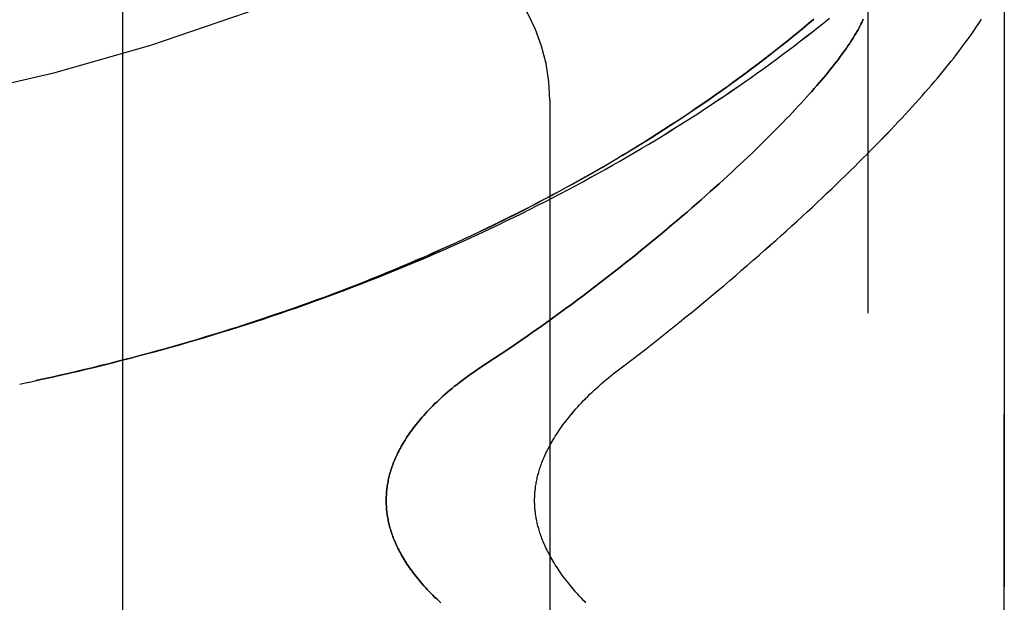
# Model space of a CAD drawing. Header units: inches. Extents: x 0 to 193, y 0 to 125.
# Tile 273 of 278: x 102.199 to 103.553, y 86.151 to 86.951. Entities that reach past the tile are written whole.
import ezdxf

# ---------------------------------------------------------------- set-up
doc = ezdxf.new("R2010")
doc.units = ezdxf.units.IN
doc.header["$LTSCALE"] = 10.635988
doc.header["$MEASUREMENT"] = 0
doc.linetypes.add('HIDDEN', pattern=[0.2, 0.1, -0.1])
doc.layers.add('LEFTHAND_DOOR_ASSEMBLY', color=7, linetype='CONTINUOUS')
doc.layers.add('RIGHTHAND_DOOR_ASSEMBLY', color=7, linetype='CONTINUOUS')

msp = doc.modelspace()

# ---------------------------------------------------------------- linework, layer by layer
at = {"layer": 'LEFTHAND_DOOR_ASSEMBLY', "color": 8, "linetype": 'HIDDEN'}
for p, q in [((103.3656, 84.9694), (103.3656, 87.6119)), ((103.5531, 85.3457), (103.5531, 87.2357)), ((102.3406, 87.0907), (102.3406, 85.4907)), ((102.9281, 86.8407), (102.9281, 85.7407)), ((102.1991, 86.4507), (102.2106, 86.4531))]:
    msp.add_line(p, q, dxfattribs=at)
for points in [[(102.2102, 86.453), (102.2222, 86.4556), (102.2338, 86.4581), (102.2454, 86.4606), (102.257, 86.4633), (102.2686, 86.4659), (102.2802, 86.4686), (102.2918, 86.4714), (102.3034, 86.4742), (102.315, 86.477), (102.3265, 86.4799), (102.3381, 86.4829), (102.3497, 86.4858), (102.3613, 86.4889), (102.3729, 86.492), (102.3844, 86.4951), (102.396, 86.4983), (102.4075, 86.5015), (102.4191, 86.5048), (102.4306, 86.5081), (102.4421, 86.5115), (102.4537, 86.5149), (102.4652, 86.5183), (102.4767, 86.5219), (102.4882, 86.5254), (102.4996, 86.529), (102.5111, 86.5327), (102.5226, 86.5364), (102.534, 86.5401), (102.5454, 86.5439), (102.5569, 86.5478), (102.5683, 86.5517), (102.5796, 86.5556), (102.591, 86.5596), (102.6024, 86.5637), (102.6137, 86.5677), (102.625, 86.5719), (102.6363, 86.5761), (102.6476, 86.5803), (102.6589, 86.5846), (102.6701, 86.5889), (102.6814, 86.5933), (102.6926, 86.5977), (102.7037, 86.6022), (102.7149, 86.6067), (102.726, 86.6113), (102.7371, 86.6159), (102.7482, 86.6205), (102.7593, 86.6252), (102.7703, 86.63), (102.7813, 86.6348), (102.7923, 86.6396), (102.8032, 86.6445), (102.8141, 86.6495), (102.825, 86.6544), (102.8359, 86.6595), (102.8467, 86.6645), (102.8575, 86.6697), (102.8682, 86.6748), (102.8789, 86.68), (102.8896, 86.6853), (102.9002, 86.6906), (102.9108, 86.6959), (102.9214, 86.7013), (102.9319, 86.7067), (102.9424, 86.7121), (102.9528, 86.7176), (102.9632, 86.7232), (102.9736, 86.7288), (102.9839, 86.7344), (102.9941, 86.74), (103.0043, 86.7457), (103.0145, 86.7514), (103.0246, 86.7572), (103.0346, 86.763), (103.0446, 86.7688), (103.0545, 86.7747), (103.0644, 86.7806), (103.0743, 86.7865), (103.084, 86.7925), (103.0937, 86.7985), (103.1034, 86.8045), (103.113, 86.8105), (103.1225, 86.8166), (103.1319, 86.8227), (103.1413, 86.8288), (103.1506, 86.8349), (103.1599, 86.8411), (103.169, 86.8473), (103.1781, 86.8535), (103.1872, 86.8597), (103.1961, 86.8659), (103.205, 86.8721), (103.2138, 86.8784), (103.2225, 86.8846), (103.2311, 86.8909), (103.2397, 86.8972), (103.2481, 86.9035), (103.2565, 86.9097), (103.2648, 86.916), (103.273, 86.9223), (103.2811, 86.9286), (103.2891, 86.9348), (103.297, 86.9411), (103.3049, 86.9473), (103.3126, 86.9536)], [(102.2213, 86.4554), (102.2325, 86.4578), (102.2436, 86.4603), (102.2547, 86.4628), (102.2659, 86.4653), (102.277, 86.4679), (102.2881, 86.4705), (102.2992, 86.4732), (102.3103, 86.4759), (102.3214, 86.4787), (102.3326, 86.4815), (102.3437, 86.4844), (102.3548, 86.4873), (102.3658, 86.4902), (102.3769, 86.4932), (102.388, 86.4962), (102.3991, 86.4993), (102.4101, 86.5024), (102.4212, 86.5056), (102.4322, 86.5088), (102.4433, 86.5121), (102.4543, 86.5154), (102.4653, 86.5187), (102.4763, 86.5221), (102.4873, 86.5255), (102.4983, 86.529), (102.5093, 86.5325), (102.5202, 86.5361), (102.5312, 86.5397), (102.5421, 86.5434), (102.553, 86.5471), (102.564, 86.5508), (102.5748, 86.5546), (102.5857, 86.5585), (102.5966, 86.5623), (102.6074, 86.5663), (102.6182, 86.5702), (102.629, 86.5743), (102.6398, 86.5783), (102.6506, 86.5825), (102.6613, 86.5866), (102.6721, 86.5908), (102.6828, 86.5951), (102.6935, 86.5994), (102.7041, 86.6037), (102.7147, 86.6081), (102.7254, 86.6125), (102.7359, 86.617), (102.7465, 86.6215), (102.757, 86.6261), (102.7676, 86.6307), (102.778, 86.6354), (102.7885, 86.6401), (102.7989, 86.6448), (102.8093, 86.6496), (102.8197, 86.6544), (102.83, 86.6593), (102.8403, 86.6642), (102.8506, 86.6692), (102.8608, 86.6742), (102.871, 86.6792), (102.8812, 86.6843), (102.8913, 86.6894), (102.9014, 86.6946), (102.9114, 86.6998), (102.9214, 86.7051), (102.9314, 86.7104), (102.9413, 86.7157), (102.9512, 86.7211), (102.9611, 86.7265), (102.9709, 86.7319), (102.9806, 86.7374), (102.9903, 86.743), (103, 86.7485), (103.0096, 86.7541), (103.0191, 86.7598), (103.0286, 86.7654), (103.0381, 86.7711), (103.0475, 86.7768), (103.0568, 86.7826), (103.0661, 86.7884), (103.0753, 86.7942), (103.0845, 86.8001), (103.0936, 86.806), (103.1027, 86.8119), (103.1117, 86.8178), (103.1206, 86.8238), (103.1295, 86.8297), (103.1383, 86.8357), (103.147, 86.8418), (103.1556, 86.8478), (103.1642, 86.8539), (103.1727, 86.8599), (103.1812, 86.866), (103.1895, 86.8721), (103.1978, 86.8782), (103.206, 86.8844), (103.2142, 86.8905), (103.2222, 86.8966), (103.2302, 86.9028), (103.238, 86.9089), (103.2458, 86.915), (103.2535, 86.9212), (103.2612, 86.9273), (103.2687, 86.9334), (103.2761, 86.9395), (103.2835, 86.9457), (103.2907, 86.9517)], [(103.3591, 86.9521), (103.3581, 86.9498), (103.357, 86.9475), (103.3559, 86.9451), (103.3546, 86.9427), (103.3533, 86.9402), (103.3519, 86.9376), (103.3505, 86.935), (103.3489, 86.9324), (103.3473, 86.9297), (103.3456, 86.9269), (103.3439, 86.9241), (103.342, 86.9213), (103.3401, 86.9184), (103.3381, 86.9154), (103.336, 86.9124), (103.3339, 86.9093), (103.3316, 86.9062), (103.3293, 86.903), (103.3269, 86.8998), (103.3244, 86.8965), (103.3219, 86.8932), (103.3193, 86.8898), (103.3165, 86.8864), (103.3137, 86.8829), (103.3109, 86.8793), (103.3079, 86.8757), (103.3048, 86.8721), (103.3017, 86.8684), (103.2985, 86.8646), (103.2952, 86.8608), (103.2918, 86.8569), (103.2884, 86.853), (103.2848, 86.849), (103.2812, 86.8449), (103.2774, 86.8408), (103.2736, 86.8367), (103.2697, 86.8325), (103.2657, 86.8282), (103.2616, 86.8239), (103.2575, 86.8195), (103.2532, 86.8151), (103.2489, 86.8106), (103.2444, 86.806), (103.2399, 86.8014), (103.2353, 86.7968), (103.2306, 86.7921), (103.2258, 86.7873), (103.2209, 86.7825), (103.2159, 86.7776), (103.2108, 86.7727), (103.2057, 86.7677), (103.2004, 86.7627), (103.195, 86.7576), (103.1896, 86.7525), (103.184, 86.7473), (103.1784, 86.7421), (103.1727, 86.7368), (103.1668, 86.7315), (103.1609, 86.7261), (103.1549, 86.7207), (103.1488, 86.7152), (103.1426, 86.7097), (103.1363, 86.7041), (103.1299, 86.6985), (103.1234, 86.6928), (103.1168, 86.6871), (103.1101, 86.6814), (103.1033, 86.6756), (103.0964, 86.6698), (103.0895, 86.6639), (103.0824, 86.658), (103.0753, 86.6521), (103.068, 86.6461), (103.0607, 86.6401), (103.0533, 86.6341), (103.0458, 86.628), (103.0382, 86.6219), (103.0305, 86.6158), (103.0227, 86.6097), (103.0149, 86.6035), (103.0069, 86.5974), (102.9989, 86.5912), (102.9908, 86.585), (102.9827, 86.5788), (102.9744, 86.5725), (102.9661, 86.5663), (102.9577, 86.5601), (102.9492, 86.5539), (102.9407, 86.5476), (102.932, 86.5414), (102.9234, 86.5352), (102.9146, 86.529), (102.9058, 86.5228), (102.897, 86.5166), (102.8881, 86.5104), (102.8792, 86.5043), (102.8702, 86.4982), (102.8611, 86.4921), (102.852, 86.4861), (102.8429, 86.4801), (102.8298, 86.4715)], [(103.0189, 86.4675), (103.0319, 86.4773), (103.0414, 86.4846), (103.0509, 86.4919), (103.0604, 86.4992), (103.0697, 86.5065), (103.079, 86.5138), (103.0882, 86.5211), (103.0973, 86.5284), (103.1063, 86.5356), (103.1153, 86.5429), (103.1241, 86.5501), (103.1329, 86.5573), (103.1416, 86.5645), (103.1502, 86.5716), (103.1587, 86.5788), (103.1672, 86.5859), (103.1755, 86.5929), (103.1837, 86.6), (103.1919, 86.607), (103.1999, 86.6139), (103.2079, 86.6208), (103.2158, 86.6277), (103.2235, 86.6346), (103.2312, 86.6413), (103.2388, 86.6481), (103.2463, 86.6548), (103.2536, 86.6615), (103.2609, 86.6681), (103.2681, 86.6746), (103.2752, 86.6811), (103.2822, 86.6876), (103.2891, 86.694), (103.2959, 86.7004), (103.3026, 86.7067), (103.3092, 86.7129), (103.3157, 86.7191), (103.3221, 86.7253), (103.3285, 86.7314), (103.3347, 86.7374), (103.3408, 86.7434), (103.3469, 86.7493), (103.3528, 86.7552), (103.3587, 86.761), (103.3644, 86.7668), (103.3701, 86.7725), (103.3757, 86.7782), (103.3811, 86.7838), (103.3865, 86.7893), (103.3918, 86.7948), (103.397, 86.8003), (103.4022, 86.8057), (103.4072, 86.811), (103.4122, 86.8163), (103.417, 86.8215), (103.4218, 86.8267), (103.4265, 86.8318), (103.4311, 86.8369), (103.4356, 86.842), (103.44, 86.8469), (103.4444, 86.8519), (103.4487, 86.8568), (103.4529, 86.8616), (103.457, 86.8664), (103.461, 86.8712), (103.465, 86.8759), (103.4688, 86.8805), (103.4726, 86.8852), (103.4764, 86.8897), (103.48, 86.8943), (103.4836, 86.8988), (103.4871, 86.9033), (103.4906, 86.9078), (103.4939, 86.9123), (103.4972, 86.9167), (103.5004, 86.921), (103.5035, 86.9253), (103.5064, 86.9294), (103.5093, 86.9335), (103.5119, 86.9375), (103.5145, 86.9413), (103.517, 86.945), (103.5193, 86.9487), (103.5215, 86.9522)], [(102.8298, 86.4715), (102.826, 86.4689), (102.8222, 86.4663), (102.8184, 86.4637), (102.8147, 86.461), (102.811, 86.4583), (102.8074, 86.4557), (102.8039, 86.453), (102.8005, 86.4503), (102.7971, 86.4476), (102.7937, 86.4448), (102.7905, 86.4421), (102.7873, 86.4394), (102.7842, 86.4367), (102.7812, 86.434), (102.7782, 86.4313), (102.7753, 86.4286), (102.7725, 86.426), (102.7697, 86.4233), (102.767, 86.4207), (102.7644, 86.418), (102.7619, 86.4154), (102.7595, 86.4128), (102.7571, 86.4102), (102.7548, 86.4077), (102.7525, 86.4051), (102.7504, 86.4026), (102.7483, 86.4001), (102.7462, 86.3976), (102.7442, 86.3951), (102.7423, 86.3927), (102.7405, 86.3903), (102.7387, 86.3879), (102.7369, 86.3855), (102.7353, 86.3831), (102.7337, 86.3808), (102.7321, 86.3784), (102.7306, 86.3761), (102.7291, 86.3738), (102.7277, 86.3716), (102.7264, 86.3693), (102.7251, 86.3671), (102.7238, 86.3649), (102.7226, 86.3627), (102.7215, 86.3606), (102.7204, 86.3584), (102.7193, 86.3563), (102.7183, 86.3541), (102.7173, 86.352), (102.7163, 86.35), (102.7154, 86.3479), (102.7146, 86.3458), (102.7137, 86.3438), (102.7129, 86.3418), (102.7122, 86.3398), (102.7115, 86.3378), (102.7108, 86.3358), (102.7101, 86.3338), (102.7095, 86.3319), (102.7089, 86.3299), (102.7083, 86.328), (102.7078, 86.326), (102.7073, 86.3241), (102.7068, 86.3222), (102.7064, 86.3203), (102.706, 86.3184), (102.7056, 86.3165), (102.7053, 86.3146), (102.7049, 86.3128), (102.7046, 86.3109), (102.7044, 86.309), (102.7041, 86.3072), (102.7039, 86.3053), (102.7037, 86.3035), (102.7036, 86.3016), (102.7034, 86.2998), (102.7033, 86.298), (102.7032, 86.2961), (102.7032, 86.2943), (102.7031, 86.2925), (102.7031, 86.2907), (102.7031, 86.2888), (102.7032, 86.287), (102.7032, 86.2852), (102.7033, 86.2833), (102.7034, 86.2815), (102.7036, 86.2797), (102.7037, 86.2778), (102.7039, 86.276), (102.7041, 86.2741), (102.7044, 86.2723), (102.7046, 86.2704), (102.7049, 86.2685), (102.7053, 86.2667), (102.7056, 86.2648), (102.706, 86.2629), (102.7064, 86.261), (102.7068, 86.2591), (102.7073, 86.2572), (102.7078, 86.2553), (102.7083, 86.2533), (102.7089, 86.2514), (102.7095, 86.2494), (102.7101, 86.2475), (102.7108, 86.2455), (102.7115, 86.2435), (102.7122, 86.2415), (102.7129, 86.2395), (102.7137, 86.2375), (102.7146, 86.2355), (102.7154, 86.2334), (102.7163, 86.2313), (102.7173, 86.2293), (102.7183, 86.2272), (102.7193, 86.225), (102.7204, 86.2229), (102.7215, 86.2207), (102.7226, 86.2186), (102.7238, 86.2164), (102.7251, 86.2142), (102.7264, 86.212), (102.7277, 86.2097), (102.7291, 86.2075), (102.7306, 86.2052), (102.7321, 86.2029), (102.7337, 86.2005), (102.7353, 86.1982), (102.7369, 86.1958), (102.7387, 86.1934), (102.7405, 86.191), (102.7423, 86.1886), (102.7442, 86.1862), (102.7462, 86.1837), (102.7483, 86.1812), (102.7504, 86.1787), (102.7525, 86.1762), (102.7548, 86.1736), (102.7571, 86.1711), (102.7595, 86.1685), (102.7619, 86.1659), (102.7644, 86.1633), (102.767, 86.1606), (102.7697, 86.158), (102.7725, 86.1553), (102.7753, 86.1527), (102.7782, 86.15)], [(102.9774, 86.1505), (102.9746, 86.1533), (102.9718, 86.1562), (102.9691, 86.159), (102.9665, 86.1619), (102.964, 86.1647), (102.9616, 86.1675), (102.9592, 86.1703), (102.9568, 86.1731), (102.9546, 86.1759), (102.9524, 86.1787), (102.9502, 86.1814), (102.9482, 86.1841), (102.9462, 86.1868), (102.9443, 86.1894), (102.9424, 86.1921), (102.9406, 86.1947), (102.9389, 86.1972), (102.9372, 86.1998), (102.9356, 86.2023), (102.9341, 86.2048), (102.9326, 86.2072), (102.9312, 86.2096), (102.9298, 86.212), (102.9285, 86.2143), (102.9273, 86.2167), (102.9261, 86.219), (102.9249, 86.2212), (102.9238, 86.2235), (102.9228, 86.2257), (102.9217, 86.2279), (102.9208, 86.23), (102.9199, 86.2321), (102.919, 86.2342), (102.9181, 86.2363), (102.9173, 86.2383), (102.9166, 86.2404), (102.9159, 86.2423), (102.9152, 86.2443), (102.9145, 86.2462), (102.9139, 86.2482), (102.9133, 86.25), (102.9128, 86.2519), (102.9123, 86.2538), (102.9118, 86.2556), (102.9113, 86.2574), (102.9109, 86.2592), (102.9105, 86.2609), (102.9101, 86.2627), (102.9098, 86.2644), (102.9094, 86.2661), (102.9091, 86.2678), (102.9089, 86.2695), (102.9086, 86.2712), (102.9084, 86.2729), (102.9082, 86.2745), (102.908, 86.2762), (102.9078, 86.2778), (102.9077, 86.2794), (102.9075, 86.281), (102.9074, 86.2826), (102.9073, 86.2843), (102.9073, 86.2859), (102.9072, 86.2875), (102.9072, 86.289), (102.9072, 86.2906), (102.9072, 86.2922), (102.9072, 86.2938), (102.9073, 86.2954), (102.9073, 86.297), (102.9074, 86.2986), (102.9075, 86.3003), (102.9077, 86.3019), (102.9078, 86.3035), (102.908, 86.3051), (102.9082, 86.3068), (102.9084, 86.3084), (102.9086, 86.3101), (102.9089, 86.3118), (102.9091, 86.3135), (102.9094, 86.3152), (102.9098, 86.3169), (102.9101, 86.3186), (102.9105, 86.3204), (102.9109, 86.3221), (102.9113, 86.3239), (102.9118, 86.3257), (102.9123, 86.3275), (102.9128, 86.3294), (102.9133, 86.3313), (102.9139, 86.3331), (102.9145, 86.3351), (102.9152, 86.337), (102.9159, 86.339), (102.9166, 86.3409), (102.9173, 86.343), (102.9181, 86.345), (102.919, 86.3471), (102.9198, 86.3492), (102.9208, 86.3513), (102.9217, 86.3534), (102.9227, 86.3556), (102.9238, 86.3578), (102.9249, 86.3601), (102.9261, 86.3623), (102.9273, 86.3646), (102.9285, 86.367), (102.9298, 86.3693), (102.9312, 86.3717), (102.9326, 86.3741), (102.9341, 86.3765), (102.9356, 86.379), (102.9372, 86.3815), (102.9389, 86.3841), (102.9406, 86.3866), (102.9424, 86.3892), (102.9443, 86.3919), (102.9462, 86.3945), (102.9482, 86.3972), (102.9502, 86.3999), (102.9524, 86.4026), (102.9546, 86.4054), (102.9568, 86.4082), (102.9591, 86.4109), (102.9615, 86.4138), (102.964, 86.4166), (102.9665, 86.4194), (102.9691, 86.4222), (102.9718, 86.4251), (102.9745, 86.428), (102.9773, 86.4308), (102.9802, 86.4337), (102.9831, 86.4366), (102.9861, 86.4394), (102.9892, 86.4423), (102.9923, 86.4452), (102.9955, 86.448), (102.9987, 86.4509), (103.0019, 86.4537), (103.0052, 86.4565), (103.0086, 86.4593), (103.012, 86.462), (103.0154, 86.4648), (103.0189, 86.4675)]]:
    msp.add_lwpolyline(points, dxfattribs=at)
for centre, radius, start, end in [((101.5531, 89.5658), 2.7751, 270, 316.1116), ((102.6781, 86.8407), 0.25, 0, 90)]:
    msp.add_arc(centre, radius, start, end, dxfattribs=at)
at = {"layer": 'RIGHTHAND_DOOR_ASSEMBLY', "color": 8, "linetype": 'HIDDEN'}
for p, q in [((103.3656, 87.6119), (103.3656, 84.9694)), ((103.5531, 87.2357), (103.5531, 85.3457)), ((102.3406, 87.0907), (102.3406, 85.4907)), ((102.9281, 86.8407), (102.9281, 85.7407)), ((102.1991, 86.4507), (102.2106, 86.4531))]:
    msp.add_line(p, q, dxfattribs=at)
for points in [[(102.2102, 86.453), (102.2222, 86.4556), (102.2338, 86.4581), (102.2454, 86.4606), (102.257, 86.4633), (102.2686, 86.4659), (102.2802, 86.4686), (102.2918, 86.4714), (102.3034, 86.4742), (102.3149, 86.477), (102.3265, 86.4799), (102.3381, 86.4829), (102.3497, 86.4858), (102.3613, 86.4889), (102.3728, 86.492), (102.3844, 86.4951), (102.396, 86.4983), (102.4075, 86.5015), (102.4191, 86.5048), (102.4306, 86.5081), (102.4421, 86.5115), (102.4536, 86.5149), (102.4652, 86.5183), (102.4767, 86.5218), (102.4881, 86.5254), (102.4996, 86.529), (102.5111, 86.5327), (102.5226, 86.5364), (102.534, 86.5401), (102.5454, 86.5439), (102.5568, 86.5478), (102.5682, 86.5517), (102.5796, 86.5556), (102.591, 86.5596), (102.6024, 86.5637), (102.6137, 86.5677), (102.625, 86.5719), (102.6363, 86.5761), (102.6476, 86.5803), (102.6589, 86.5846), (102.6701, 86.5889), (102.6813, 86.5933), (102.6925, 86.5977), (102.7037, 86.6022), (102.7149, 86.6067), (102.726, 86.6113), (102.7371, 86.6159), (102.7482, 86.6205), (102.7593, 86.6252), (102.7703, 86.63), (102.7813, 86.6348), (102.7923, 86.6396), (102.8032, 86.6445), (102.8141, 86.6495), (102.825, 86.6544), (102.8358, 86.6595), (102.8467, 86.6645), (102.8574, 86.6696), (102.8682, 86.6748), (102.8789, 86.68), (102.8896, 86.6853), (102.9002, 86.6905), (102.9108, 86.6959), (102.9214, 86.7013), (102.9319, 86.7067), (102.9424, 86.7121), (102.9528, 86.7176), (102.9632, 86.7232), (102.9735, 86.7287), (102.9838, 86.7344), (102.9941, 86.74), (103.0043, 86.7457), (103.0144, 86.7514), (103.0245, 86.7572), (103.0346, 86.763), (103.0446, 86.7688), (103.0545, 86.7747), (103.0644, 86.7806), (103.0742, 86.7865), (103.084, 86.7925), (103.0937, 86.7984), (103.1033, 86.8045), (103.1129, 86.8105), (103.1224, 86.8166), (103.1319, 86.8227), (103.1413, 86.8288), (103.1506, 86.8349), (103.1598, 86.8411), (103.169, 86.8472), (103.1781, 86.8534), (103.1871, 86.8597), (103.1961, 86.8659), (103.205, 86.8721), (103.2138, 86.8784), (103.2225, 86.8846), (103.2311, 86.8909), (103.2397, 86.8972), (103.2481, 86.9034), (103.2565, 86.9097), (103.2648, 86.916), (103.273, 86.9223), (103.2811, 86.9285), (103.2891, 86.9348), (103.297, 86.9411), (103.3048, 86.9473), (103.3126, 86.9535)], [(103.2912, 86.9522), (103.284, 86.9461), (103.2766, 86.94), (103.2692, 86.9338), (103.2617, 86.9277), (103.2541, 86.9216), (103.2464, 86.9154), (103.2386, 86.9093), (103.2307, 86.9032), (103.2227, 86.897), (103.2147, 86.8909), (103.2065, 86.8847), (103.1983, 86.8786), (103.19, 86.8725), (103.1817, 86.8664), (103.1732, 86.8603), (103.1647, 86.8542), (103.1561, 86.8482), (103.1475, 86.8421), (103.1388, 86.8361), (103.13, 86.8301), (103.1211, 86.8241), (103.1122, 86.8181), (103.1032, 86.8122), (103.0941, 86.8063), (103.085, 86.8004), (103.0758, 86.7945), (103.0666, 86.7887), (103.0573, 86.7829), (103.048, 86.7771), (103.0386, 86.7714), (103.0291, 86.7657), (103.0196, 86.76), (103.01, 86.7544), (103.0004, 86.7488), (102.9908, 86.7432), (102.9811, 86.7377), (102.9713, 86.7322), (102.9615, 86.7267), (102.9517, 86.7213), (102.9418, 86.716), (102.9318, 86.7106), (102.9219, 86.7053), (102.9118, 86.7001), (102.9018, 86.6948), (102.8917, 86.6897), (102.8816, 86.6845), (102.8714, 86.6794), (102.8612, 86.6744), (102.851, 86.6694), (102.8407, 86.6644), (102.8304, 86.6595), (102.82, 86.6546), (102.8097, 86.6498), (102.7993, 86.645), (102.7889, 86.6402), (102.7784, 86.6355), (102.7679, 86.6309), (102.7574, 86.6262), (102.7468, 86.6217), (102.7363, 86.6171), (102.7257, 86.6127), (102.7151, 86.6082), (102.7044, 86.6038), (102.6938, 86.5995), (102.6831, 86.5952), (102.6724, 86.5909), (102.6616, 86.5867), (102.6509, 86.5826), (102.6401, 86.5784), (102.6293, 86.5744), (102.6185, 86.5703), (102.6077, 86.5664), (102.5968, 86.5624), (102.586, 86.5585), (102.5751, 86.5547), (102.5642, 86.5509), (102.5533, 86.5471), (102.5423, 86.5434), (102.5314, 86.5398), (102.5205, 86.5362), (102.5095, 86.5326), (102.4985, 86.5291), (102.4875, 86.5256), (102.4765, 86.5221), (102.4655, 86.5187), (102.4545, 86.5154), (102.4434, 86.5121), (102.4324, 86.5088), (102.4213, 86.5056), (102.4103, 86.5025), (102.3992, 86.4993), (102.3881, 86.4963), (102.377, 86.4932), (102.366, 86.4902), (102.3549, 86.4873), (102.3437, 86.4844), (102.3326, 86.4815), (102.3215, 86.4787), (102.3104, 86.476), (102.2993, 86.4732), (102.2882, 86.4706), (102.277, 86.4679), (102.2659, 86.4653), (102.2548, 86.4628), (102.2436, 86.4603), (102.2325, 86.4578), (102.2214, 86.4554)], [(102.8298, 86.4715), (102.8429, 86.4801), (102.852, 86.4861), (102.8611, 86.4921), (102.8702, 86.4982), (102.8792, 86.5043), (102.8881, 86.5104), (102.897, 86.5166), (102.9058, 86.5228), (102.9146, 86.529), (102.9234, 86.5352), (102.932, 86.5414), (102.9407, 86.5476), (102.9492, 86.5539), (102.9577, 86.5601), (102.9661, 86.5663), (102.9744, 86.5725), (102.9827, 86.5788), (102.9908, 86.585), (102.9989, 86.5912), (103.0069, 86.5974), (103.0149, 86.6035), (103.0227, 86.6097), (103.0305, 86.6158), (103.0382, 86.6219), (103.0458, 86.628), (103.0533, 86.6341), (103.0607, 86.6401), (103.068, 86.6461), (103.0753, 86.6521), (103.0824, 86.658), (103.0895, 86.6639), (103.0964, 86.6698), (103.1033, 86.6756), (103.1101, 86.6814), (103.1168, 86.6871), (103.1234, 86.6928), (103.1299, 86.6985), (103.1363, 86.7041), (103.1426, 86.7097), (103.1488, 86.7152), (103.1549, 86.7207), (103.1609, 86.7261), (103.1668, 86.7315), (103.1727, 86.7368), (103.1784, 86.7421), (103.184, 86.7473), (103.1896, 86.7525), (103.195, 86.7576), (103.2004, 86.7627), (103.2057, 86.7677), (103.2108, 86.7727), (103.2159, 86.7776), (103.2209, 86.7825), (103.2258, 86.7873), (103.2306, 86.7921), (103.2353, 86.7968), (103.2399, 86.8014), (103.2444, 86.806), (103.2489, 86.8106), (103.2532, 86.8151), (103.2575, 86.8195), (103.2616, 86.8239), (103.2657, 86.8282), (103.2697, 86.8325), (103.2736, 86.8367), (103.2774, 86.8408), (103.2812, 86.8449), (103.2848, 86.849), (103.2884, 86.853), (103.2918, 86.8569), (103.2952, 86.8608), (103.2985, 86.8646), (103.3017, 86.8684), (103.3048, 86.8721), (103.3079, 86.8757), (103.3109, 86.8793), (103.3137, 86.8829), (103.3165, 86.8864), (103.3193, 86.8898), (103.3219, 86.8932), (103.3244, 86.8965), (103.3269, 86.8998), (103.3293, 86.903), (103.3316, 86.9062), (103.3339, 86.9093), (103.336, 86.9124), (103.3381, 86.9154), (103.3401, 86.9184), (103.342, 86.9213), (103.3439, 86.9241), (103.3456, 86.9269), (103.3473, 86.9297), (103.3489, 86.9324), (103.3505, 86.935), (103.3519, 86.9376), (103.3533, 86.9402), (103.3546, 86.9427), (103.3559, 86.9451), (103.357, 86.9475), (103.3581, 86.9498), (103.3591, 86.9521)], [(103.0189, 86.4675), (103.0319, 86.4773), (103.0415, 86.4846), (103.0509, 86.4919), (103.0604, 86.4992), (103.0697, 86.5065), (103.079, 86.5138), (103.0882, 86.5211), (103.0973, 86.5284), (103.1063, 86.5356), (103.1153, 86.5429), (103.1241, 86.5501), (103.1329, 86.5573), (103.1416, 86.5645), (103.1502, 86.5717), (103.1588, 86.5788), (103.1672, 86.5859), (103.1755, 86.5929), (103.1837, 86.6), (103.1919, 86.607), (103.1999, 86.6139), (103.2079, 86.6208), (103.2158, 86.6277), (103.2235, 86.6346), (103.2312, 86.6414), (103.2388, 86.6481), (103.2463, 86.6548), (103.2537, 86.6615), (103.2609, 86.6681), (103.2681, 86.6746), (103.2752, 86.6812), (103.2822, 86.6876), (103.2891, 86.694), (103.2959, 86.7004), (103.3026, 86.7067), (103.3092, 86.7129), (103.3157, 86.7191), (103.3222, 86.7253), (103.3285, 86.7314), (103.3347, 86.7374), (103.3408, 86.7434), (103.3469, 86.7494), (103.3528, 86.7552), (103.3587, 86.7611), (103.3644, 86.7668), (103.3701, 86.7725), (103.3757, 86.7782), (103.3811, 86.7838), (103.3865, 86.7894), (103.3918, 86.7949), (103.397, 86.8003), (103.4022, 86.8057), (103.4072, 86.811), (103.4122, 86.8163), (103.417, 86.8215), (103.4218, 86.8267), (103.4265, 86.8319), (103.4311, 86.8369), (103.4356, 86.842), (103.44, 86.8469), (103.4444, 86.8519), (103.4487, 86.8568), (103.4529, 86.8616), (103.457, 86.8664), (103.461, 86.8712), (103.465, 86.8759), (103.4689, 86.8805), (103.4727, 86.8852), (103.4764, 86.8897), (103.48, 86.8943), (103.4836, 86.8988), (103.4871, 86.9033), (103.4906, 86.9078), (103.4939, 86.9123), (103.4972, 86.9167), (103.5004, 86.921), (103.5035, 86.9253), (103.5064, 86.9294), (103.5093, 86.9335), (103.512, 86.9375), (103.5145, 86.9413), (103.517, 86.9451), (103.5193, 86.9487), (103.5215, 86.9522)], [(102.7782, 86.15), (102.7753, 86.1527), (102.7725, 86.1553), (102.7697, 86.158), (102.767, 86.1606), (102.7644, 86.1633), (102.7619, 86.1659), (102.7595, 86.1685), (102.7571, 86.1711), (102.7548, 86.1736), (102.7525, 86.1762), (102.7504, 86.1787), (102.7483, 86.1812), (102.7462, 86.1837), (102.7442, 86.1862), (102.7423, 86.1886), (102.7405, 86.191), (102.7387, 86.1934), (102.7369, 86.1958), (102.7353, 86.1982), (102.7337, 86.2005), (102.7321, 86.2029), (102.7306, 86.2052), (102.7291, 86.2075), (102.7277, 86.2097), (102.7264, 86.212), (102.7251, 86.2142), (102.7238, 86.2164), (102.7226, 86.2186), (102.7215, 86.2207), (102.7204, 86.2229), (102.7193, 86.225), (102.7183, 86.2272), (102.7173, 86.2293), (102.7163, 86.2313), (102.7154, 86.2334), (102.7146, 86.2355), (102.7137, 86.2375), (102.7129, 86.2395), (102.7122, 86.2415), (102.7115, 86.2435), (102.7108, 86.2455), (102.7101, 86.2475), (102.7095, 86.2494), (102.7089, 86.2514), (102.7083, 86.2533), (102.7078, 86.2553), (102.7073, 86.2572), (102.7068, 86.2591), (102.7064, 86.261), (102.706, 86.2629), (102.7056, 86.2648), (102.7053, 86.2667), (102.7049, 86.2685), (102.7046, 86.2704), (102.7044, 86.2723), (102.7041, 86.2741), (102.7039, 86.276), (102.7037, 86.2778), (102.7036, 86.2797), (102.7034, 86.2815), (102.7033, 86.2833), (102.7032, 86.2852), (102.7032, 86.287), (102.7031, 86.2888), (102.7031, 86.2907), (102.7031, 86.2925), (102.7032, 86.2943), (102.7032, 86.2961), (102.7033, 86.298), (102.7034, 86.2998), (102.7036, 86.3016), (102.7037, 86.3035), (102.7039, 86.3053), (102.7041, 86.3072), (102.7044, 86.309), (102.7046, 86.3109), (102.7049, 86.3128), (102.7053, 86.3146), (102.7056, 86.3165), (102.706, 86.3184), (102.7064, 86.3203), (102.7068, 86.3222), (102.7073, 86.3241), (102.7078, 86.326), (102.7083, 86.328), (102.7089, 86.3299), (102.7095, 86.3319), (102.7101, 86.3338), (102.7108, 86.3358), (102.7115, 86.3378), (102.7122, 86.3398), (102.7129, 86.3418), (102.7137, 86.3438), (102.7146, 86.3458), (102.7154, 86.3479), (102.7163, 86.35), (102.7173, 86.352), (102.7183, 86.3541), (102.7193, 86.3563), (102.7204, 86.3584), (102.7215, 86.3606), (102.7226, 86.3627), (102.7238, 86.3649), (102.7251, 86.3671), (102.7264, 86.3693), (102.7277, 86.3716), (102.7291, 86.3738), (102.7306, 86.3761), (102.7321, 86.3784), (102.7337, 86.3808), (102.7353, 86.3831), (102.7369, 86.3855), (102.7387, 86.3879), (102.7405, 86.3903), (102.7423, 86.3927), (102.7442, 86.3951), (102.7462, 86.3976), (102.7483, 86.4001), (102.7504, 86.4026), (102.7525, 86.4051), (102.7548, 86.4077), (102.7571, 86.4102), (102.7595, 86.4128), (102.7619, 86.4154), (102.7644, 86.418), (102.767, 86.4207), (102.7697, 86.4233), (102.7725, 86.426), (102.7753, 86.4286), (102.7782, 86.4313), (102.7812, 86.434), (102.7842, 86.4367), (102.7873, 86.4394), (102.7905, 86.4421), (102.7937, 86.4448), (102.7971, 86.4476), (102.8005, 86.4503), (102.8039, 86.453), (102.8074, 86.4557), (102.811, 86.4583), (102.8147, 86.461), (102.8184, 86.4637), (102.8222, 86.4663), (102.826, 86.4689), (102.8298, 86.4715)], [(102.9773, 86.1505), (102.9745, 86.1533), (102.9718, 86.1562), (102.9691, 86.1591), (102.9665, 86.1619), (102.964, 86.1647), (102.9615, 86.1675), (102.9591, 86.1704), (102.9568, 86.1731), (102.9546, 86.1759), (102.9524, 86.1787), (102.9502, 86.1814), (102.9482, 86.1841), (102.9462, 86.1868), (102.9443, 86.1894), (102.9424, 86.1921), (102.9406, 86.1947), (102.9389, 86.1972), (102.9372, 86.1998), (102.9356, 86.2023), (102.9341, 86.2048), (102.9326, 86.2072), (102.9312, 86.2096), (102.9298, 86.212), (102.9285, 86.2143), (102.9273, 86.2167), (102.9261, 86.219), (102.9249, 86.2212), (102.9238, 86.2235), (102.9227, 86.2257), (102.9217, 86.2279), (102.9208, 86.23), (102.9198, 86.2321), (102.919, 86.2342), (102.9181, 86.2363), (102.9173, 86.2384), (102.9166, 86.2404), (102.9159, 86.2424), (102.9152, 86.2443), (102.9145, 86.2462), (102.9139, 86.2482), (102.9133, 86.2501), (102.9128, 86.2519), (102.9123, 86.2538), (102.9118, 86.2556), (102.9113, 86.2574), (102.9109, 86.2592), (102.9105, 86.2609), (102.9101, 86.2627), (102.9098, 86.2644), (102.9094, 86.2661), (102.9091, 86.2678), (102.9089, 86.2695), (102.9086, 86.2712), (102.9084, 86.2729), (102.9082, 86.2745), (102.908, 86.2762), (102.9078, 86.2778), (102.9077, 86.2794), (102.9075, 86.281), (102.9074, 86.2827), (102.9073, 86.2843), (102.9073, 86.2859), (102.9072, 86.2875), (102.9072, 86.2891), (102.9072, 86.2907), (102.9072, 86.2923), (102.9072, 86.2938), (102.9073, 86.2954), (102.9073, 86.2971), (102.9074, 86.2987), (102.9075, 86.3003), (102.9077, 86.3019), (102.9078, 86.3035), (102.908, 86.3051), (102.9082, 86.3068), (102.9084, 86.3084), (102.9086, 86.3101), (102.9089, 86.3118), (102.9091, 86.3135), (102.9094, 86.3152), (102.9098, 86.3169), (102.9101, 86.3186), (102.9105, 86.3204), (102.9109, 86.3221), (102.9113, 86.3239), (102.9118, 86.3257), (102.9123, 86.3275), (102.9128, 86.3294), (102.9133, 86.3313), (102.9139, 86.3331), (102.9145, 86.3351), (102.9152, 86.337), (102.9159, 86.339), (102.9166, 86.3409), (102.9173, 86.343), (102.9181, 86.345), (102.919, 86.3471), (102.9199, 86.3492), (102.9208, 86.3513), (102.9217, 86.3534), (102.9228, 86.3556), (102.9238, 86.3578), (102.9249, 86.3601), (102.9261, 86.3623), (102.9273, 86.3646), (102.9285, 86.367), (102.9298, 86.3693), (102.9312, 86.3717), (102.9326, 86.3741), (102.9341, 86.3765), (102.9356, 86.379), (102.9372, 86.3815), (102.9389, 86.3841), (102.9406, 86.3866), (102.9424, 86.3892), (102.9443, 86.3919), (102.9462, 86.3945), (102.9482, 86.3972), (102.9502, 86.3999), (102.9524, 86.4026), (102.9546, 86.4054), (102.9568, 86.4082), (102.9592, 86.411), (102.9616, 86.4138), (102.964, 86.4166), (102.9665, 86.4194), (102.9691, 86.4223), (102.9718, 86.4251), (102.9746, 86.428), (102.9774, 86.4308), (102.9802, 86.4337), (102.9831, 86.4366), (102.9861, 86.4395), (102.9892, 86.4423), (102.9923, 86.4452), (102.9955, 86.448), (102.9987, 86.4509), (103.0019, 86.4537), (103.0053, 86.4565), (103.0086, 86.4593), (103.012, 86.462), (103.0154, 86.4648), (103.0189, 86.4675)]]:
    msp.add_lwpolyline(points, dxfattribs=at)
for centre, radius, start, end in [((101.5531, 89.5658), 2.7751, 270, 316.1116), ((102.6781, 86.8407), 0.25, 0, 90)]:
    msp.add_arc(centre, radius, start, end, dxfattribs=at)

doc.saveas('drawing.dxf')
